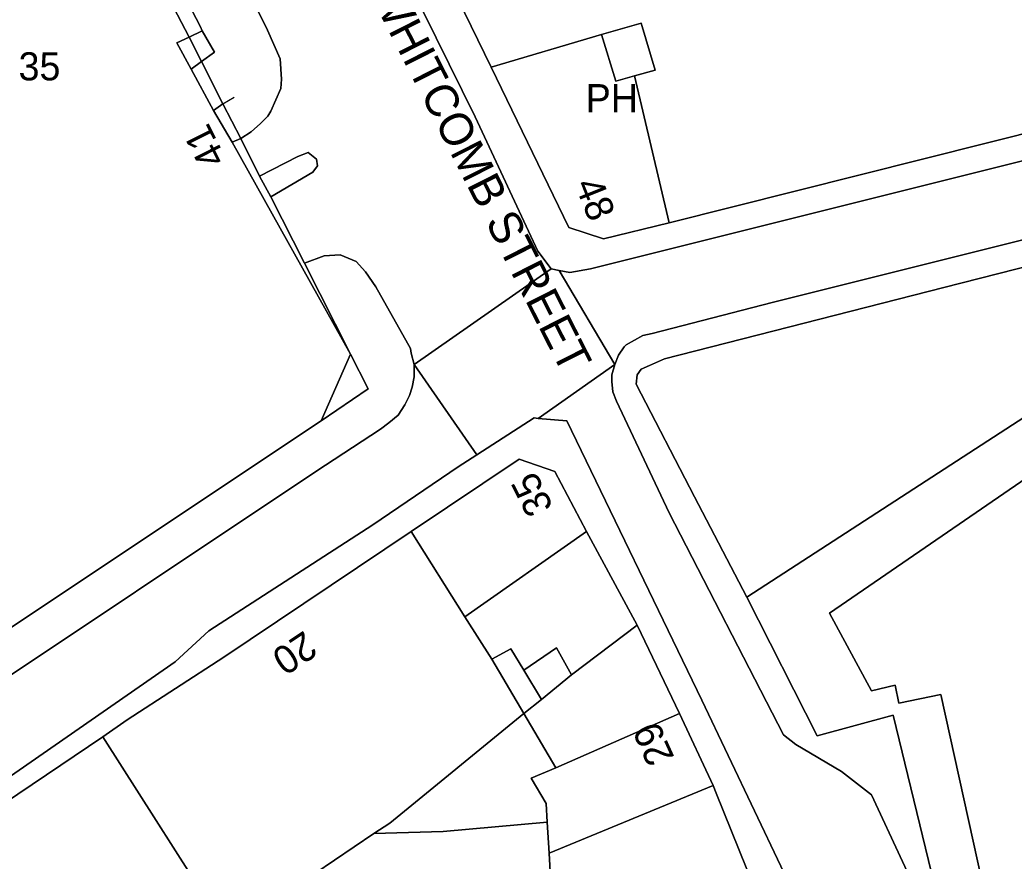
# Model space of a CAD drawing. Extents: x 529240 to 530363, y 179600 to 180767.
# Drawn here: x 529795.1 to 529848.2, y 180567.3 to 180612.1 of the extents above; entities that cross this region are included whole.
import ezdxf

# ---------------------------------------------------------------- set-up
doc = ezdxf.new("R2010")
doc.units = 0
for name, color, linetype in [('Building', 7, 'Continuous'), ('General surface', 7, 'Continuous'), ('Road Or Track', 7, 'Continuous'), ('Roadside', 7, 'Continuous'), ('Unclassified', 7, 'Continuous')]:
    doc.layers.add(name, color=color, linetype=linetype)

msp = doc.modelspace()

# ---------------------------------------------------------------- linework, layer by layer
at = {"layer": 'Building'}
for points in [[(529767.745, 180614), (529764.2, 180611.7), (529767.45, 180606.55), (529770.05, 180602.35), (529774.3, 180595.55), (529775.1, 180596), (529777.15, 180592.75), (529776.5, 180592.3), (529778.7, 180588.8), (529779.9, 180586.9), (529787.45, 180574.95), (529811.2, 180590.75), (529812.75, 180594.3), (529806.45, 180605.6), (529805.45, 180607.3), (529804.25, 180609.5), (529803.5, 180610.9), (529804.15, 180611.2), (529802.9, 180613.6), (529801.9, 180613.1), (529801.253, 180614)], [(529818.119, 180614), (529820.25, 180609.6), (529826.15, 180611.35), (529828.25, 180611.95), (529829, 180609.45), (529827.9, 180609.15), (529829.75, 180601.3), (529853.45, 180607.25), (529852.1, 180613.65), (529852.019, 180614)], [(529804.8, 180609.9), (529804.15, 180611.2), (529803.5, 180610.9), (529804.25, 180609.5)], [(529829.75, 180601.3), (529827.9, 180609.15), (529826.9, 180608.85), (529826.15, 180611.35), (529820.25, 180609.6), (529824.4, 180601.05), (529826.25, 180600.45)], [(529805.95, 180607.65), (529804.8, 180609.9), (529804.25, 180609.5), (529805.45, 180607.3)], [(529805.45, 180607.3), (529806.45, 180605.6), (529806.9, 180605.8), (529805.95, 180607.65)], [(529811.2, 180590.75), (529813.7, 180592.45), (529812.75, 180594.3)], [(529860.1, 180589.65), (529852.15, 180588.15), (529851.8, 180589.75), (529838.3, 180580.5), (529840.55, 180576.35), (529841.8, 180576.65), (529842, 180575.7), (529844.25, 180576.15), (529849.65, 180551.65), (529857.95, 180553.2), (529857.2, 180556.65), (529859.1, 180557.1), (529862.7, 180540.75), (529880.3, 180546.95), (529872.25, 180583.85), (529871.15, 180583.6), (529861.7, 180581.55)], [(529825.35, 180584.85), (529823.65, 180588.05), (529821.75, 180588.7), (529816, 180584.85), (529818.85, 180580.3)], [(529820.3, 180578.05), (529818.85, 180580.3), (529816, 180584.85), (529806, 180578.15), (529800.85, 180574.8), (529799.55, 180573.9), (529806.15, 180563.55), (529809.8, 180565.9), (529814, 180568.75), (529814.85, 180569.3), (529822, 180575.15)], [(529822, 180577.45), (529823.75, 180578.65), (529824.55, 180577.2), (529828.05, 180579.85), (529825.35, 180584.85), (529818.85, 180580.3), (529820.3, 180578.05), (529821.3, 180578.6)], [(529823.7, 180572.25), (529830.3, 180575.15), (529828.05, 180579.85), (529824.55, 180577.2), (529822.95, 180575.9), (529822, 180575.15)], [(529822.95, 180575.9), (529822, 180577.45), (529821.3, 180578.6), (529820.3, 180578.05), (529822, 180575.15)], [(529832.1, 180571.3), (529830.3, 180575.15), (529823.7, 180572.25), (529822.4, 180571.7), (529823.2, 180570.35), (529823.25, 180569.35), (529823.35, 180567.7)], [(529806.15, 180563.55), (529799.55, 180573.9), (529783.75, 180563.25), (529790.85, 180552.7), (529791, 180552.45), (529794.3, 180554.9), (529794, 180555.35), (529798.05, 180558.1)], [(529832.1, 180571.3), (529823.35, 180567.7), (529823.55, 180564.05), (529825.9, 180564.2), (529827.8, 180564.25), (529833.9, 180566.85), (529832.25, 180570.9)], [(529809.95, 180563.1), (529812.62, 180563.29), (529823.55, 180564.05), (529823.35, 180567.7), (529823.25, 180569.35), (529817.7, 180568.85), (529814, 180568.75), (529809.8, 180565.9), (529806.15, 180563.55), (529808.35, 180562.85)]]:
    msp.add_lwpolyline(points, close=True, dxfattribs=at)
for points in [[(529818.119, 180614), (529820.25, 180609.6)], [(529827.9, 180609.15), (529829, 180609.45), (529828.25, 180611.95), (529826.15, 180611.35)], [(529804.15, 180611.2), (529803.5, 180610.9), (529804.25, 180609.5)], [(529804.85, 180611.55), (529804.15, 180611.2)], [(529826.15, 180611.35), (529820.25, 180609.6)], [(529826.15, 180611.35), (529826.9, 180608.85), (529827.9, 180609.15)], [(529820.25, 180609.6), (529824.4, 180601.05), (529826.25, 180600.45), (529829.75, 180601.3)], [(529805.45, 180607.3), (529804.25, 180609.5)], [(529829.75, 180601.3), (529827.9, 180609.15)], [(529806.45, 180605.6), (529805.45, 180607.3)], [(529829.75, 180601.3), (529853.45, 180607.25)], [(529812.75, 180594.3), (529806.45, 180605.6)], [(529833.9, 180581.35), (529855.95, 180595.65), (529857.9, 180597), (529859.95, 180598.25), (529861.5, 180599.05), (529863.1, 180599.85), (529864.5, 180600.6), (529865.85, 180601.35), (529867.05, 180602)], [(529855.95, 180595.65), (529833.9, 180581.35), (529837.65, 180573.95), (529841.7, 180575.05), (529843.75, 180566.65), (529845.05, 180560.9), (529845.25, 180559.85), (529845.5, 180558.9), (529845.75, 180558.05), (529846.05, 180557.25), (529846.4, 180556.45), (529846.8, 180555.65), (529847.7, 180554), (529850.25, 180548.9)], [(529811.2, 180590.75), (529812.75, 180594.3)], [(529779.9, 180586.9), (529787.45, 180574.95), (529811.2, 180590.75)], [(529849.65, 180551.65), (529844.25, 180576.15), (529842, 180575.7), (529841.8, 180576.65), (529840.55, 180576.35), (529838.3, 180580.5), (529851.8, 180589.75)], [(529849.65, 180551.65), (529844.25, 180576.15), (529842, 180575.7), (529841.8, 180576.65), (529840.55, 180576.35), (529838.3, 180580.5), (529851.8, 180589.75), (529852.15, 180588.15), (529860.1, 180589.65)], [(529816, 180584.85), (529821.75, 180588.7), (529823.65, 180588.05), (529825.35, 180584.85)], [(529799.55, 180573.9), (529800.85, 180574.8), (529806, 180578.15), (529816, 180584.85)], [(529816, 180584.85), (529818.85, 180580.3)], [(529818.85, 180580.3), (529825.35, 180584.85)], [(529825.35, 180584.85), (529828.05, 180579.85)], [(529850.25, 180548.9), (529847.7, 180554), (529846.8, 180555.65), (529846.4, 180556.45), (529846.05, 180557.25), (529845.75, 180558.05), (529845.5, 180558.9), (529845.25, 180559.85), (529845.05, 180560.9), (529843.75, 180566.65), (529841.7, 180575.05), (529837.65, 180573.95), (529833.9, 180581.35)], [(529818.85, 180580.3), (529820.3, 180578.05)], [(529824.55, 180577.2), (529828.05, 180579.85)], [(529828.05, 180579.85), (529830.3, 180575.15)], [(529820.3, 180578.05), (529821.3, 180578.6), (529822, 180577.45)], [(529822, 180577.45), (529823.75, 180578.65), (529824.55, 180577.2)], [(529820.3, 180578.05), (529822, 180575.15)], [(529822, 180577.45), (529822.95, 180575.9)], [(529822.95, 180575.9), (529824.55, 180577.2)], [(529822, 180575.15), (529822.95, 180575.9)], [(529814.85, 180569.3), (529822, 180575.15)], [(529822, 180575.15), (529823.7, 180572.25)], [(529830.3, 180575.15), (529823.7, 180572.25)], [(529830.3, 180575.15), (529832.1, 180571.3)], [(529783.75, 180563.25), (529799.55, 180573.9)], [(529799.55, 180573.9), (529806.15, 180563.55)], [(529823.7, 180572.25), (529822.4, 180571.7), (529823.2, 180570.35), (529823.25, 180569.35)], [(529823.35, 180567.7), (529832.1, 180571.3)], [(529832.1, 180571.3), (529832.25, 180570.9), (529833.9, 180566.85)], [(529814, 180568.75), (529814.85, 180569.3)], [(529817.7, 180568.85), (529823.25, 180569.35)], [(529823.25, 180569.35), (529823.35, 180567.7)], [(529809.8, 180565.9), (529814, 180568.75)], [(529817.7, 180568.85), (529814, 180568.75)], [(529823.35, 180567.7), (529823.55, 180564.05)]]:
    msp.add_lwpolyline(points, dxfattribs=at)
at = {"layer": 'General surface'}
for points in [[(529804.85, 180611.55), (529804.75, 180611.75), (529803.6, 180614), (529802.9, 180613.6), (529804.15, 180611.2)], [(529826.15, 180611.35), (529826.9, 180608.85), (529827.9, 180609.15), (529829, 180609.45), (529828.25, 180611.95)], [(529804.15, 180611.2), (529804.8, 180609.9), (529805.5, 180610.4), (529804.85, 180611.55)], [(529822.95, 180575.9), (529824.55, 180577.2), (529823.75, 180578.65), (529822, 180577.45)], [(529822, 180575.15), (529814.85, 180569.3), (529814, 180568.75), (529817.7, 180568.85), (529823.25, 180569.35), (529823.2, 180570.35), (529822.4, 180571.7), (529823.7, 180572.25)]]:
    msp.add_lwpolyline(points, close=True, dxfattribs=at)
at = {"layer": 'Road Or Track'}
for points in [[(529807.14, 180614), (529808.33, 180611.57), (529809, 180610.04), (529809.07, 180608.97), (529809.04, 180608.46), (529808.51, 180607.26), (529808.35, 180607), (529807.95, 180606.6), (529807.45, 180606.15), (529806.9, 180605.8), (529807.9, 180603.8), (529809.95, 180604.85), (529810.5, 180605.05), (529810.95, 180604.7), (529811, 180604.35), (529810.75, 180604), (529808.5, 180602.7), (529810.3, 180599.15), (529811.35, 180599.55), (529812.2, 180599.6), (529813.05, 180599.25), (529813.55, 180598.7), (529814.1, 180597.9), (529815.95, 180594.6), (529816, 180594.35), (529816.15, 180593.75), (529823.45, 180598.85), (529822.75, 180599.8), (529819.4, 180606.95), (529815.943, 180614)], [(529807.14, 180614), (529808.33, 180611.57), (529809, 180610.04), (529809.07, 180608.97), (529809.04, 180608.46), (529808.51, 180607.26)], [(529823.45, 180598.85), (529822.75, 180599.8), (529819.4, 180606.95), (529815.943, 180614)], [(529867.6, 180609.65), (529866.7, 180609.05), (529862.05, 180608), (529850.95, 180605.2), (529825.55, 180598.85), (529824.45, 180598.65), (529823.88, 180598.76)], [(529808.51, 180607.26), (529808.35, 180607), (529807.95, 180606.6), (529807.45, 180606.15), (529806.9, 180605.8)], [(529807.9, 180603.8), (529809.95, 180604.85), (529810.5, 180605.05), (529810.95, 180604.7), (529811, 180604.35), (529810.75, 180604), (529808.5, 180602.7)], [(529826.85, 180593.75), (529827.05, 180594.25), (529827.35, 180594.7), (529827.45, 180594.8), (529828.35, 180595.3), (529828.85, 180595.4), (529835.25, 180597.05), (529849.25, 180600.55), (529867.35, 180605.1), (529868.15, 180605.2)], [(529810.3, 180599.15), (529811.35, 180599.55), (529812.2, 180599.6), (529813.05, 180599.25), (529813.55, 180598.7), (529814.1, 180597.9), (529815.95, 180594.6), (529816, 180594.35), (529816.15, 180593.75)], [(529823.88, 180598.76), (529823.45, 180598.85)], [(529816.15, 180593.75), (529816.15, 180593.1), (529816.05, 180592.55), (529815.9, 180592.1), (529815.65, 180591.6), (529815.3, 180591.05), (529814.8, 180590.65), (529814.35, 180590.3), (529810.9, 180588.05), (529791.7, 180575.25), (529786.85, 180572.05)], [(529843.85, 180563.7), (529840.55, 180570.8), (529838.95, 180572.05), (529836.5, 180573.5), (529835.85, 180574), (529829.75, 180585.85), (529826.95, 180591.8), (529826.75, 180592.3), (529826.7, 180592.85), (529826.7, 180593.2), (529826.85, 180593.75), (529822.76, 180590.88), (529824.3, 180590.75), (529831.5, 180575.85), (529835.7, 180567)], [(529835.85, 180574), (529829.75, 180585.85), (529826.95, 180591.8), (529826.75, 180592.3), (529826.7, 180592.85), (529826.7, 180593.2), (529826.85, 180593.75)], [(529819.5, 180588.94), (529822.55, 180590.9), (529822.76, 180590.88)], [(529822.76, 180590.88), (529824.3, 180590.75), (529831.5, 180575.85), (529835.7, 180567), (529839.9, 180558.2), (529841.55, 180554.4), (529841.8, 180552.8), (529842.4, 180550.25), (529843.3, 180548), (529845.75, 180542.25), (529849.1, 180535.05)], [(529789.46, 180568.3), (529792.5, 180570.35), (529803.4, 180577.9), (529805.2, 180579.55), (529813.95, 180585.2), (529818.5, 180588.3), (529819.5, 180588.94)], [(529854.8, 180537.25), (529854.4, 180537.5), (529853.6, 180538.75), (529852.75, 180540.65), (529851.8, 180542.5), (529850.6, 180544.9), (529849.35, 180547.35), (529848.1, 180550), (529846.85, 180552.6), (529845.85, 180554.45), (529844.85, 180555.95), (529844.25, 180557), (529843.6, 180557.9), (529843.4, 180558.6), (529843.5, 180559.9), (529843.85, 180563.7), (529840.55, 180570.8), (529838.95, 180572.05), (529836.5, 180573.5), (529835.85, 180574)]]:
    msp.add_lwpolyline(points, dxfattribs=at)
for points in [[(529823.88, 180598.76), (529826.85, 180593.75), (529827.05, 180594.25), (529827.35, 180594.7), (529827.45, 180594.8), (529828.35, 180595.3), (529828.85, 180595.4), (529835.25, 180597.05), (529849.25, 180600.55), (529867.35, 180605.1), (529868.15, 180605.2), (529867.6, 180609.65), (529866.7, 180609.05), (529862.05, 180608), (529850.95, 180605.2), (529825.55, 180598.85), (529824.45, 180598.65)], [(529823.45, 180598.85), (529816.15, 180593.75), (529819.5, 180588.94), (529822.55, 180590.9), (529822.76, 180590.88), (529826.85, 180593.75), (529823.88, 180598.76)], [(529819.5, 180588.94), (529816.15, 180593.75), (529816.15, 180593.1), (529816.05, 180592.55), (529815.9, 180592.1), (529815.65, 180591.6), (529815.3, 180591.05), (529814.8, 180590.65), (529814.35, 180590.3), (529810.9, 180588.05), (529791.7, 180575.25), (529786.85, 180572.05), (529789.46, 180568.3), (529792.5, 180570.35), (529803.4, 180577.9), (529805.2, 180579.55), (529813.95, 180585.2), (529818.5, 180588.3)]]:
    msp.add_lwpolyline(points, close=True, dxfattribs=at)
at = {"layer": 'Roadside'}
for points in [[(529807.14, 180614), (529803.6, 180614), (529804.75, 180611.75), (529804.85, 180611.55), (529805.5, 180610.4), (529804.8, 180609.9), (529805.95, 180607.65), (529806.9, 180605.8), (529807.45, 180606.15), (529807.95, 180606.6), (529808.35, 180607), (529808.51, 180607.26), (529809.04, 180608.46), (529809.07, 180608.97), (529809, 180610.04), (529808.33, 180611.57)], [(529815.943, 180614), (529819.4, 180606.95), (529822.75, 180599.8), (529823.45, 180598.85), (529823.88, 180598.76), (529824.45, 180598.65), (529825.55, 180598.85), (529850.95, 180605.2), (529862.05, 180608), (529866.7, 180609.05), (529867.6, 180609.65), (529868.05, 180610.95), (529867.9, 180611.5), (529867.65, 180612.3), (529865.56, 180612.46), (529865.75, 180611.6), (529864.95, 180610.3), (529853.45, 180607.25), (529829.75, 180601.3), (529826.25, 180600.45), (529824.4, 180601.05), (529820.25, 180609.6), (529818.119, 180614)], [(529808.5, 180602.7), (529807.9, 180603.8), (529806.9, 180605.8), (529806.45, 180605.6), (529812.75, 180594.3), (529810.3, 180599.15)], [(529808.5, 180602.7), (529810.75, 180604), (529811, 180604.35), (529810.95, 180604.7), (529810.5, 180605.05), (529809.95, 180604.85), (529807.9, 180603.8)], [(529833.9, 180581.35), (529855.95, 180595.65), (529857.9, 180597), (529859.95, 180598.25), (529861.5, 180599.05), (529863.1, 180599.85), (529864.5, 180600.6), (529865.85, 180601.35), (529867.05, 180602), (529866.75, 180603.55), (529844.4, 180597.85), (529829.5, 180594.05), (529828.7, 180593.7), (529828.25, 180593.5), (529828.05, 180593.2), (529828, 180592.7), (529831.1, 180586.7)]]:
    msp.add_lwpolyline(points, close=True, dxfattribs=at)
for points in [[(529850.25, 180548.9), (529847.7, 180554), (529846.8, 180555.65), (529846.4, 180556.45), (529846.05, 180557.25), (529845.75, 180558.05), (529845.5, 180558.9), (529845.25, 180559.85), (529845.05, 180560.9), (529843.75, 180566.65), (529841.7, 180575.05), (529837.65, 180573.95), (529833.9, 180581.35), (529831.1, 180586.7), (529828, 180592.7), (529828.05, 180593.2), (529828.25, 180593.5), (529828.7, 180593.7), (529829.5, 180594.05), (529844.4, 180597.85), (529866.75, 180603.55)], [(529849.25, 180600.55), (529835.25, 180597.05), (529828.85, 180595.4), (529828.35, 180595.3), (529827.45, 180594.8), (529827.35, 180594.7), (529827.05, 180594.25), (529826.85, 180593.75), (529826.7, 180593.2), (529826.7, 180592.85), (529826.75, 180592.3), (529826.95, 180591.8), (529829.75, 180585.85), (529835.85, 180574), (529836.5, 180573.5), (529838.95, 180572.05), (529840.55, 180570.8), (529843.85, 180563.7)], [(529791.7, 180575.25), (529810.9, 180588.05), (529814.35, 180590.3), (529814.8, 180590.65), (529815.3, 180591.05), (529815.65, 180591.6), (529815.9, 180592.1), (529816.05, 180592.55), (529816.15, 180593.1), (529816.15, 180593.75), (529816, 180594.35), (529815.95, 180594.6), (529814.1, 180597.9), (529813.55, 180598.7), (529813.05, 180599.25), (529812.2, 180599.6), (529811.35, 180599.55), (529810.3, 180599.15), (529812.75, 180594.3), (529813.7, 180592.45), (529811.2, 180590.75), (529787.45, 180574.95)], [(529849.1, 180535.05), (529845.75, 180542.25), (529843.3, 180548), (529842.4, 180550.25), (529841.8, 180552.8), (529841.55, 180554.4), (529839.9, 180558.2), (529835.7, 180567), (529831.5, 180575.85), (529824.3, 180590.75), (529822.76, 180590.88), (529822.55, 180590.9), (529819.5, 180588.94), (529818.5, 180588.3), (529813.95, 180585.2), (529805.2, 180579.55), (529803.4, 180577.9), (529792.5, 180570.35)], [(529783.75, 180563.25), (529799.55, 180573.9), (529800.85, 180574.8), (529806, 180578.15), (529816, 180584.85), (529821.75, 180588.7), (529823.65, 180588.05), (529825.35, 180584.85), (529828.05, 180579.85), (529830.3, 180575.15), (529832.1, 180571.3), (529832.25, 180570.9), (529833.9, 180566.85), (529834.1, 180566.4), (529835.2, 180563.8), (529836.25, 180561.4), (529837.9, 180557.45), (529839.9, 180552.6), (529840.9, 180550.3), (529842.7, 180546), (529847.6, 180534.6), (529852.55, 180522.85), (529848.7, 180520.6), (529853, 180512.7)]]:
    msp.add_lwpolyline(points, dxfattribs=at)
at = {"layer": 'Unclassified'}
for points in [[(529803.6, 180614), (529804.75, 180611.75), (529804.85, 180611.55)], [(529802.9, 180613.6), (529804.15, 180611.2)], [(529804.15, 180611.2), (529804.8, 180609.9)], [(529804.85, 180611.55), (529805.5, 180610.4), (529804.8, 180609.9)], [(529804.8, 180609.9), (529804.25, 180609.5)], [(529804.8, 180609.9), (529805.95, 180607.65)], [(529805.95, 180607.65), (529806.55, 180608)], [(529805.45, 180607.3), (529805.95, 180607.65)], [(529805.95, 180607.65), (529806.9, 180605.8)], [(529806.9, 180605.8), (529806.45, 180605.6)], [(529806.9, 180605.8), (529807.9, 180603.8)], [(529807.9, 180603.8), (529808.5, 180602.7)], [(529844.4, 180597.85), (529866.75, 180603.55), (529867.05, 180602)], [(529808.5, 180602.7), (529810.3, 180599.15)], [(529810.3, 180599.15), (529812.75, 180594.3)], [(529816.15, 180593.75), (529823.45, 180598.85)], [(529826.85, 180593.75), (529823.88, 180598.76)], [(529831.1, 180586.7), (529828, 180592.7), (529828.05, 180593.2), (529828.25, 180593.5), (529828.7, 180593.7), (529829.5, 180594.05), (529844.4, 180597.85)], [(529812.75, 180594.3), (529813.7, 180592.45), (529811.2, 180590.75)], [(529816.15, 180593.75), (529819.5, 180588.94)], [(529826.85, 180593.75), (529822.76, 180590.88)], [(529833.9, 180581.35), (529831.1, 180586.7)]]:
    msp.add_lwpolyline(points, dxfattribs=at)

# ---------------------------------------------------------------- texts
at = {"layer": 'Road Or Track'}
msp.add_text('WHITCOMB STREET', height=1.75, rotation=296.9, dxfattribs=at).set_placement((529813.75, 180613.55))
at = {"layer": 'Unclassified'}
for s, p in [('1 to 35', (529791.15, 180608.9)), ('PH', (529825.3, 180607.2))]:
    msp.add_text(s, height=1.5, dxfattribs=at).set_placement(p)
for s, rotation, p in [('41', 116.7, (529806.15, 180604.7)), ('48', 291.7, (529824.7, 180603.35)), ('35', 116.8, (529823.6, 180586.15)), ('20', 213.5, (529810.3, 180579.6)), ('29', 114.3, (529830.05, 180572.8))]:
    msp.add_text(s, height=1.5, rotation=rotation, dxfattribs=at).set_placement(p)

doc.saveas('drawing.dxf')
